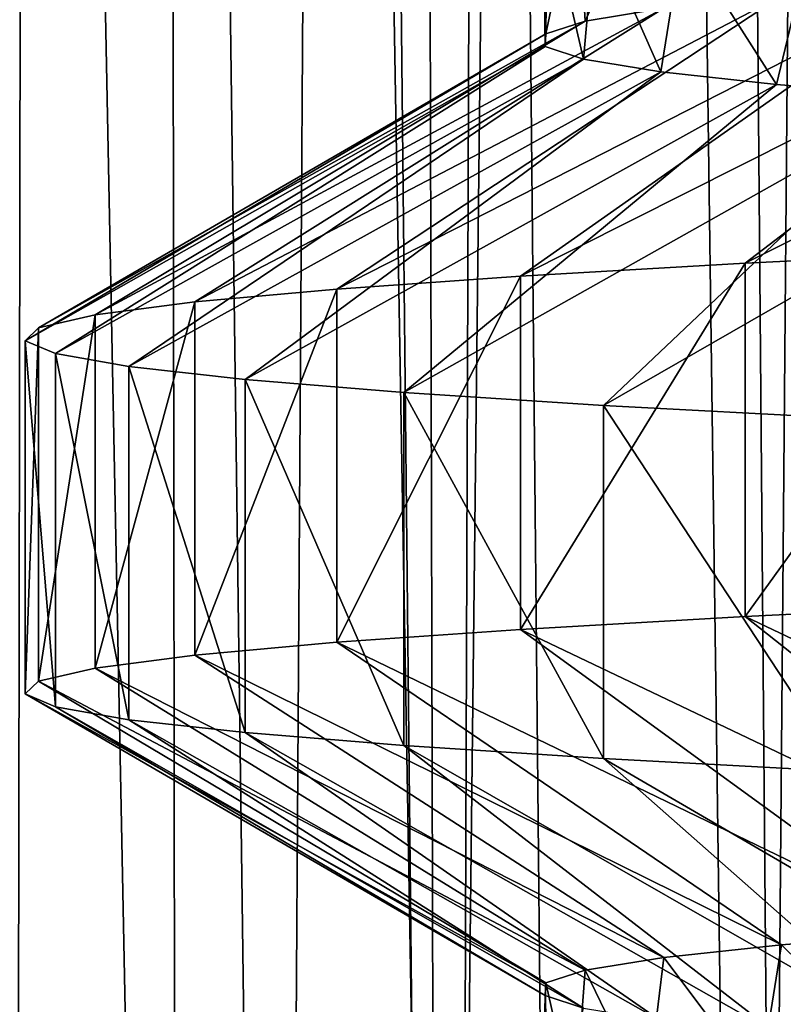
# Model space of a CAD drawing. Header units: millimetres. Extents: x -39.5 to 39.5, y -2 to 94.9.
# Tile 430 of 656: x -14.4 to -13, y 43.2 to 45. Entities that reach past the tile are written whole.
import ezdxf

# ---------------------------------------------------------------- set-up
doc = ezdxf.new("R2010")
doc.units = ezdxf.units.MM
doc.header["$LTSCALE"] = 65.185185
for name, color, linetype in [('12', 7, 'CONTINUOUS'), ('17', 7, 'CONTINUOUS'), ('172', 7, 'CONTINUOUS'), ('173', 7, 'CONTINUOUS'), ('174', 7, 'CONTINUOUS'), ('39', 7, 'CONTINUOUS'), ('43', 7, 'CONTINUOUS'), ('55', 7, 'CONTINUOUS'), ('62', 7, 'CONTINUOUS')]:
    doc.layers.add(name, color=color, linetype=linetype)

msp = doc.modelspace()

# ---------------------------------------------------------------- linework, layer by layer
at = {"layer": '12', "color": 7, "linetype": 'Continuous'}
for points in [[(-14.8985, 71, -8.383), (-14.3151, 71, -9.3443), (-14.369, 38.2974, -8.7193), (-14.8985, 71, -8.383)], [(-14.715, 71, 8.701), (-14.5398, 38.2987, 8.4314), (-14.0675, 38.2974, 9.1979), (-14.715, 71, 8.701)], [(-14.1112, 71, 9.6496), (-14.715, 71, 8.701), (-14.0675, 38.2974, 9.1979), (-14.1112, 71, 9.6496)], [(-14.369, 38.2974, -8.7193), (-14.3151, 71, -9.3443), (-13.8813, 38.2974, -9.4765), (-14.369, 38.2974, -8.7193)], [(-14.3151, 71, -9.3443), (-13.6698, 71, -10.2652), (-13.8813, 38.2974, -9.4765), (-14.3151, 71, -9.3443)], [(-13.4463, 71, 10.5564), (-14.1112, 71, 9.6496), (-13.5547, 38.2974, 9.9382), (-13.4463, 71, 10.5564)], [(-13.5547, 38.2974, 9.9382), (-14.1112, 71, 9.6496), (-14.0675, 38.2974, 9.1979), (-13.5547, 38.2974, 9.9382)], [(-13.6698, 71, -10.2652), (-13.3538, 38.2987, -10.2065), (-13.8813, 38.2974, -9.4765), (-13.6698, 71, -10.2652)], [(-13.0028, 38.2974, 10.65), (-13.4463, 71, 10.5564), (-13.5547, 38.2974, 9.9382), (-13.0028, 38.2974, 10.65)], [(-12.7232, 71, 11.4175), (-13.4463, 71, 10.5564), (-13.0028, 38.2974, 10.65), (-12.7232, 71, 11.4175)], [(-12.4134, 38.2987, 11.3315), (-12.7232, 71, 11.4175), (-13.0028, 38.2974, 10.65), (-12.4134, 38.2987, 11.3315)]]:
    msp.add_3dface(points, dxfattribs=at)
at = {"layer": '17', "color": 7, "linetype": 'Continuous'}
for points in [[(-13.3325, 45.2696, 1.3437), (-13.1951, 45.2934, 2.3342), (-13.3178, 45.0199, 1.482), (-13.3325, 45.2696, 1.3437)], [(-13.3178, 45.0199, 1.482), (-13.1951, 45.2934, 2.3342), (-13.1731, 45.0433, 2.4557), (-13.3178, 45.0199, 1.482)], [(-13.3954, 45.2459, 0.3498), (-13.3325, 45.2696, 1.3437), (-13.3905, 44.9966, 0.5052), (-13.3954, 45.2459, 0.3498)], [(-13.3905, 44.9966, 0.5052), (-13.3325, 45.2696, 1.3437), (-13.3178, 45.0199, 1.482), (-13.3905, 44.9966, 0.5052)], [(-13.3844, 45.2223, -0.6458), (-13.3954, 45.2459, 0.3498), (-13.3916, 44.9733, -0.4735), (-13.3844, 45.2223, -0.6458)], [(-13.3916, 44.9733, -0.4735), (-13.3954, 45.2459, 0.3498), (-13.3905, 44.9966, 0.5052), (-13.3916, 44.9733, -0.4735)], [(-13.321, 44.95, -1.4529), (-13.3844, 45.2223, -0.6458), (-13.3916, 44.9733, -0.4735), (-13.321, 44.95, -1.4529)], [(-13.299, 45.1985, -1.642), (-13.3844, 45.2223, -0.6458), (-13.321, 44.95, -1.4529), (-13.299, 45.1985, -1.642)], [(-13.1786, 44.9266, -2.4258), (-13.299, 45.1985, -1.642), (-13.321, 44.95, -1.4529), (-13.1786, 44.9266, -2.4258)], [(-13.139, 45.1747, -2.6316), (-13.299, 45.1985, -1.642), (-13.1786, 44.9266, -2.4258), (-13.139, 45.1747, -2.6316)], [(-12.9657, 44.9033, -3.3839), (-13.139, 45.1747, -2.6316), (-13.1786, 44.9266, -2.4258), (-12.9657, 44.9033, -3.3839)], [(-12.9063, 45.151, -3.6037), (-13.139, 45.1747, -2.6316), (-12.9657, 44.9033, -3.3839), (-12.9063, 45.151, -3.6037)], [(-12.6842, 44.8801, -4.3209), (-12.9063, 45.151, -3.6037), (-12.9657, 44.9033, -3.3839), (-12.6842, 44.8801, -4.3209)], [(-12.9565, 43.3198, 3.4189), (-12.6706, 43.3431, 4.3607), (-12.7193, 43.0865, 4.2166), (-12.9565, 43.3198, 3.4189)], [(-13.1731, 43.2963, 2.4557), (-12.9565, 43.3198, 3.4189), (-12.9977, 43.0628, 3.2586), (-13.1731, 43.2963, 2.4557)], [(-12.9977, 43.0628, 3.2586), (-12.9565, 43.3198, 3.4189), (-12.7193, 43.0865, 4.2166), (-12.9977, 43.0628, 3.2586)], [(-13.3178, 43.2729, 1.482), (-13.1731, 43.2963, 2.4557), (-13.2046, 43.039, 2.2802), (-13.3178, 43.2729, 1.482)], [(-13.2046, 43.039, 2.2802), (-13.1731, 43.2963, 2.4557), (-12.9977, 43.0628, 3.2586), (-13.2046, 43.039, 2.2802)], [(-13.3905, 43.2496, 0.5052), (-13.3178, 43.2729, 1.482), (-13.3377, 43.0153, 1.2909), (-13.3905, 43.2496, 0.5052)], [(-13.3377, 43.0153, 1.2909), (-13.3178, 43.2729, 1.482), (-13.2046, 43.039, 2.2802), (-13.3377, 43.0153, 1.2909)], [(-13.3916, 43.2264, -0.4735), (-13.3905, 43.2496, 0.5052), (-13.3967, 42.9917, 0.2985), (-13.3916, 43.2264, -0.4735)], [(-13.3967, 42.9917, 0.2985), (-13.3905, 43.2496, 0.5052), (-13.3377, 43.0153, 1.2909), (-13.3967, 42.9917, 0.2985)], [(-13.3819, 42.9681, -0.6954), (-13.3916, 43.2264, -0.4735), (-13.3967, 42.9917, 0.2985), (-13.3819, 42.9681, -0.6954)], [(-13.321, 43.203, -1.4529), (-13.3916, 43.2264, -0.4735), (-13.3819, 42.9681, -0.6954), (-13.321, 43.203, -1.4529)]]:
    msp.add_3dface(points, dxfattribs=at)
at = {"layer": '172', "color": 7, "linetype": 'Continuous'}
for points in [[(-12.3186, 45.1133, 5.2736), (-11.8998, 45.1367, 6.1608), (-13.0236, 44.574, 6.0257), (-12.3186, 45.1133, 5.2736)], [(-13.0236, 44.574, 6.0257), (-11.8998, 45.1367, 6.1608), (-12.5378, 44.5978, 6.9803), (-13.0236, 44.574, 6.0257)], [(-12.6706, 45.0901, 4.3607), (-12.3186, 45.1133, 5.2736), (-13.4367, 44.5503, 5.0375), (-12.6706, 45.0901, 4.3607)], [(-13.4367, 44.5503, 5.0375), (-12.3186, 45.1133, 5.2736), (-13.0236, 44.574, 6.0257), (-13.4367, 44.5503, 5.0375)], [(-12.9565, 45.0667, 3.4189), (-12.6706, 45.0901, 4.3607), (-13.775, 44.5265, 4.0213), (-12.9565, 45.0667, 3.4189)], [(-13.775, 44.5265, 4.0213), (-12.6706, 45.0901, 4.3607), (-13.4367, 44.5503, 5.0375), (-13.775, 44.5265, 4.0213)], [(-13.1731, 45.0433, 2.4557), (-12.9565, 45.0667, 3.4189), (-14.0366, 44.5028, 2.9826), (-13.1731, 45.0433, 2.4557)], [(-14.0366, 44.5028, 2.9826), (-12.9565, 45.0667, 3.4189), (-13.775, 44.5265, 4.0213), (-14.0366, 44.5028, 2.9826)], [(-13.3178, 45.0199, 1.482), (-13.1731, 45.0433, 2.4557), (-14.22, 44.479, 1.9273), (-13.3178, 45.0199, 1.482)], [(-14.22, 44.479, 1.9273), (-13.1731, 45.0433, 2.4557), (-14.0366, 44.5028, 2.9826), (-14.22, 44.479, 1.9273)], [(-13.3905, 44.9966, 0.5052), (-13.3178, 45.0199, 1.482), (-14.3241, 44.4552, 0.8613), (-13.3905, 44.9966, 0.5052)], [(-14.3241, 44.4552, 0.8613), (-13.3178, 45.0199, 1.482), (-14.22, 44.479, 1.9273), (-14.3241, 44.4552, 0.8613)], [(-13.3916, 44.9733, -0.4735), (-13.3905, 44.9966, 0.5052), (-14.3485, 44.4315, -0.2095), (-13.3916, 44.9733, -0.4735)], [(-14.3485, 44.4315, -0.2095), (-13.3905, 44.9966, 0.5052), (-14.3241, 44.4552, 0.8613), (-14.3485, 44.4315, -0.2095)], [(-14.2929, 44.4077, -1.2791), (-13.3916, 44.9733, -0.4735), (-14.3485, 44.4315, -0.2095), (-14.2929, 44.4077, -1.2791)], [(-13.321, 44.95, -1.4529), (-13.3916, 44.9733, -0.4735), (-14.2929, 44.4077, -1.2791), (-13.321, 44.95, -1.4529)], [(-14.1577, 44.3839, -2.3416), (-13.321, 44.95, -1.4529), (-14.2929, 44.4077, -1.2791), (-14.1577, 44.3839, -2.3416)], [(-13.1786, 44.9266, -2.4258), (-13.321, 44.95, -1.4529), (-14.1577, 44.3839, -2.3416), (-13.1786, 44.9266, -2.4258)], [(-13.9436, 44.3602, -3.3911), (-13.1786, 44.9266, -2.4258), (-14.1577, 44.3839, -2.3416), (-13.9436, 44.3602, -3.3911)], [(-12.9657, 44.9033, -3.3839), (-13.1786, 44.9266, -2.4258), (-13.9436, 44.3602, -3.3911), (-12.9657, 44.9033, -3.3839)], [(-13.6518, 44.3364, -4.4217), (-12.9657, 44.9033, -3.3839), (-13.9436, 44.3602, -3.3911), (-13.6518, 44.3364, -4.4217)], [(-12.6842, 44.8801, -4.3209), (-12.9657, 44.9033, -3.3839), (-13.6518, 44.3364, -4.4217), (-12.6842, 44.8801, -4.3209)], [(-13.2839, 44.3126, -5.4276), (-12.6842, 44.8801, -4.3209), (-13.6518, 44.3364, -4.4217), (-13.2839, 44.3126, -5.4276)], [(-12.3349, 44.8568, -5.2354), (-12.6842, 44.8801, -4.3209), (-13.2839, 44.3126, -5.4276), (-12.3349, 44.8568, -5.2354)], [(-12.8421, 44.2889, -6.4034), (-12.3349, 44.8568, -5.2354), (-13.2839, 44.3126, -5.4276), (-12.8421, 44.2889, -6.4034)]]:
    msp.add_3dface(points, dxfattribs=at)
at = {"layer": '173', "color": 7, "linetype": 'Continuous'}
for points in [[(-13.0236, 44.574, 6.0257), (-12.5378, 44.5978, 6.9803), (-13.0236, 43.924, 6.0257), (-13.0236, 44.574, 6.0257)], [(-13.0236, 43.924, 6.0257), (-12.5378, 44.5978, 6.9803), (-12.5378, 43.9478, 6.9803), (-13.0236, 43.924, 6.0257)], [(-13.4367, 44.5503, 5.0375), (-13.0236, 44.574, 6.0257), (-13.4367, 43.9003, 5.0375), (-13.4367, 44.5503, 5.0375)], [(-13.4367, 43.9003, 5.0375), (-13.0236, 44.574, 6.0257), (-13.0236, 43.924, 6.0257), (-13.4367, 43.9003, 5.0375)], [(-13.775, 44.5265, 4.0213), (-13.4367, 44.5503, 5.0375), (-13.775, 43.8765, 4.0213), (-13.775, 44.5265, 4.0213)], [(-13.775, 43.8765, 4.0213), (-13.4367, 44.5503, 5.0375), (-13.4367, 43.9003, 5.0375), (-13.775, 43.8765, 4.0213)], [(-14.0366, 44.5028, 2.9826), (-13.775, 44.5265, 4.0213), (-14.0366, 43.8528, 2.9826), (-14.0366, 44.5028, 2.9826)], [(-14.0366, 43.8528, 2.9826), (-13.775, 44.5265, 4.0213), (-13.775, 43.8765, 4.0213), (-14.0366, 43.8528, 2.9826)], [(-14.22, 44.479, 1.9273), (-14.0366, 44.5028, 2.9826), (-14.22, 43.829, 1.9273), (-14.22, 44.479, 1.9273)], [(-14.22, 43.829, 1.9273), (-14.0366, 44.5028, 2.9826), (-14.0366, 43.8528, 2.9826), (-14.22, 43.829, 1.9273)], [(-14.3241, 44.4552, 0.8613), (-14.22, 44.479, 1.9273), (-14.3241, 43.8052, 0.8613), (-14.3241, 44.4552, 0.8613)], [(-14.3241, 43.8052, 0.8613), (-14.22, 44.479, 1.9273), (-14.22, 43.829, 1.9273), (-14.3241, 43.8052, 0.8613)], [(-14.3485, 44.4315, -0.2095), (-14.3241, 44.4552, 0.8613), (-14.3485, 43.7815, -0.2095), (-14.3485, 44.4315, -0.2095)], [(-14.3485, 43.7815, -0.2095), (-14.3241, 44.4552, 0.8613), (-14.3241, 43.8052, 0.8613), (-14.3485, 43.7815, -0.2095)], [(-14.2929, 44.4077, -1.2791), (-14.3485, 44.4315, -0.2095), (-14.2929, 43.7577, -1.2791), (-14.2929, 44.4077, -1.2791)], [(-14.2929, 43.7577, -1.2791), (-14.3485, 44.4315, -0.2095), (-14.3485, 43.7815, -0.2095), (-14.2929, 43.7577, -1.2791)], [(-14.1577, 44.3839, -2.3416), (-14.2929, 44.4077, -1.2791), (-14.1577, 43.7339, -2.3416), (-14.1577, 44.3839, -2.3416)], [(-14.1577, 43.7339, -2.3416), (-14.2929, 44.4077, -1.2791), (-14.2929, 43.7577, -1.2791), (-14.1577, 43.7339, -2.3416)], [(-13.9436, 44.3602, -3.3911), (-14.1577, 44.3839, -2.3416), (-13.9436, 43.7102, -3.3911), (-13.9436, 44.3602, -3.3911)], [(-13.9436, 43.7102, -3.3911), (-14.1577, 44.3839, -2.3416), (-14.1577, 43.7339, -2.3416), (-13.9436, 43.7102, -3.3911)], [(-13.6518, 44.3364, -4.4217), (-13.9436, 44.3602, -3.3911), (-13.6518, 43.6864, -4.4217), (-13.6518, 44.3364, -4.4217)], [(-13.6518, 43.6864, -4.4217), (-13.9436, 44.3602, -3.3911), (-13.9436, 43.7102, -3.3911), (-13.6518, 43.6864, -4.4217)], [(-13.2839, 44.3126, -5.4276), (-13.6518, 44.3364, -4.4217), (-13.2839, 43.6626, -5.4276), (-13.2839, 44.3126, -5.4276)], [(-13.2839, 43.6626, -5.4276), (-13.6518, 44.3364, -4.4217), (-13.6518, 43.6864, -4.4217), (-13.2839, 43.6626, -5.4276)], [(-12.8421, 44.2889, -6.4034), (-13.2839, 44.3126, -5.4276), (-12.8421, 43.6389, -6.4034), (-12.8421, 44.2889, -6.4034)], [(-12.8421, 43.6389, -6.4034), (-13.2839, 44.3126, -5.4276), (-13.2839, 43.6626, -5.4276), (-12.8421, 43.6389, -6.4034)]]:
    msp.add_3dface(points, dxfattribs=at)
at = {"layer": '174', "color": 7, "linetype": 'Continuous'}
for points in [[(-11.8998, 43.3897, 6.1608), (-13.0236, 43.924, 6.0257), (-12.5378, 43.9478, 6.9803), (-11.8998, 43.3897, 6.1608)], [(-12.3186, 43.3664, 5.2736), (-13.4367, 43.9003, 5.0375), (-13.0236, 43.924, 6.0257), (-12.3186, 43.3664, 5.2736)], [(-11.8998, 43.3897, 6.1608), (-12.3186, 43.3664, 5.2736), (-13.0236, 43.924, 6.0257), (-11.8998, 43.3897, 6.1608)], [(-12.6706, 43.3431, 4.3607), (-13.775, 43.8765, 4.0213), (-13.4367, 43.9003, 5.0375), (-12.6706, 43.3431, 4.3607)], [(-12.3186, 43.3664, 5.2736), (-12.6706, 43.3431, 4.3607), (-13.4367, 43.9003, 5.0375), (-12.3186, 43.3664, 5.2736)], [(-12.9565, 43.3198, 3.4189), (-14.0366, 43.8528, 2.9826), (-13.775, 43.8765, 4.0213), (-12.9565, 43.3198, 3.4189)], [(-12.6706, 43.3431, 4.3607), (-12.9565, 43.3198, 3.4189), (-13.775, 43.8765, 4.0213), (-12.6706, 43.3431, 4.3607)], [(-13.1731, 43.2963, 2.4557), (-14.22, 43.829, 1.9273), (-14.0366, 43.8528, 2.9826), (-13.1731, 43.2963, 2.4557)], [(-12.9565, 43.3198, 3.4189), (-13.1731, 43.2963, 2.4557), (-14.0366, 43.8528, 2.9826), (-12.9565, 43.3198, 3.4189)], [(-13.3178, 43.2729, 1.482), (-14.3241, 43.8052, 0.8613), (-14.22, 43.829, 1.9273), (-13.3178, 43.2729, 1.482)], [(-13.1731, 43.2963, 2.4557), (-13.3178, 43.2729, 1.482), (-14.22, 43.829, 1.9273), (-13.1731, 43.2963, 2.4557)], [(-13.3905, 43.2496, 0.5052), (-14.3485, 43.7815, -0.2095), (-14.3241, 43.8052, 0.8613), (-13.3905, 43.2496, 0.5052)], [(-13.3178, 43.2729, 1.482), (-13.3905, 43.2496, 0.5052), (-14.3241, 43.8052, 0.8613), (-13.3178, 43.2729, 1.482)], [(-13.3905, 43.2496, 0.5052), (-13.3916, 43.2264, -0.4735), (-14.3485, 43.7815, -0.2095), (-13.3905, 43.2496, 0.5052)], [(-13.3916, 43.2264, -0.4735), (-14.2929, 43.7577, -1.2791), (-14.3485, 43.7815, -0.2095), (-13.3916, 43.2264, -0.4735)], [(-13.3916, 43.2264, -0.4735), (-13.321, 43.203, -1.4529), (-14.2929, 43.7577, -1.2791), (-13.3916, 43.2264, -0.4735)], [(-13.321, 43.203, -1.4529), (-14.1577, 43.7339, -2.3416), (-14.2929, 43.7577, -1.2791), (-13.321, 43.203, -1.4529)], [(-13.321, 43.203, -1.4529), (-13.1786, 43.1797, -2.4258), (-14.1577, 43.7339, -2.3416), (-13.321, 43.203, -1.4529)], [(-13.1786, 43.1797, -2.4258), (-13.9436, 43.7102, -3.3911), (-14.1577, 43.7339, -2.3416), (-13.1786, 43.1797, -2.4258)], [(-13.1786, 43.1797, -2.4258), (-12.9657, 43.1564, -3.3839), (-13.9436, 43.7102, -3.3911), (-13.1786, 43.1797, -2.4258)], [(-12.9657, 43.1564, -3.3839), (-13.6518, 43.6864, -4.4217), (-13.9436, 43.7102, -3.3911), (-12.9657, 43.1564, -3.3839)], [(-12.9657, 43.1564, -3.3839), (-12.6842, 43.1331, -4.3209), (-13.6518, 43.6864, -4.4217), (-12.9657, 43.1564, -3.3839)], [(-12.6842, 43.1331, -4.3209), (-13.2839, 43.6626, -5.4276), (-13.6518, 43.6864, -4.4217), (-12.6842, 43.1331, -4.3209)], [(-12.6842, 43.1331, -4.3209), (-12.3349, 43.1099, -5.2354), (-13.2839, 43.6626, -5.4276), (-12.6842, 43.1331, -4.3209)], [(-12.3349, 43.1099, -5.2354), (-12.8421, 43.6389, -6.4034), (-13.2839, 43.6626, -5.4276), (-12.3349, 43.1099, -5.2354)]]:
    msp.add_3dface(points, dxfattribs=at)
at = {"layer": '39', "color": 7, "linetype": 'Continuous'}
msp.add_3dface([(-12.1789, 71, 12.4517), (-12.9633, 71, 11.6328), (-12.6296, 38.2987, 11.5253), (-12.1789, 71, 12.4517)], dxfattribs=at)
at = {"layer": '43', "color": 7, "linetype": 'Continuous'}
for points in [[(-13.9278, 71, -10.4587), (-13.2178, 71, -11.3428), (-13.586, 38.2987, -10.3807), (-13.9278, 71, -10.4587)], [(-13.586, 38.2987, -10.3807), (-13.2178, 71, -11.3428), (-12.9442, 38.2971, -11.1708), (-13.586, 38.2987, -10.3807)], [(-13.2178, 71, -11.3428), (-12.4517, 71, -12.1789), (-12.9442, 38.2971, -11.1708), (-13.2178, 71, -11.3428)]]:
    msp.add_3dface(points, dxfattribs=at)
at = {"layer": '55', "color": 7, "linetype": 'Continuous'}
for points in [[(-12.7232, 71, 11.4175), (-12.4134, 38.2987, 11.3315), (-12.9633, 71, 11.6328), (-12.7232, 71, 11.4175)], [(-12.9633, 71, 11.6328), (-12.4134, 38.2987, 11.3315), (-12.6296, 38.2987, 11.5253), (-12.9633, 71, 11.6328)]]:
    msp.add_3dface(points, dxfattribs=at)
at = {"layer": '62', "color": 7, "linetype": 'Continuous'}
for points in [[(-13.6698, 71, -10.2652), (-13.9278, 71, -10.4587), (-13.586, 38.2987, -10.3807), (-13.6698, 71, -10.2652)], [(-13.3538, 38.2987, -10.2065), (-13.6698, 71, -10.2652), (-13.586, 38.2987, -10.3807), (-13.3538, 38.2987, -10.2065)]]:
    msp.add_3dface(points, dxfattribs=at)

doc.saveas('drawing.dxf')
